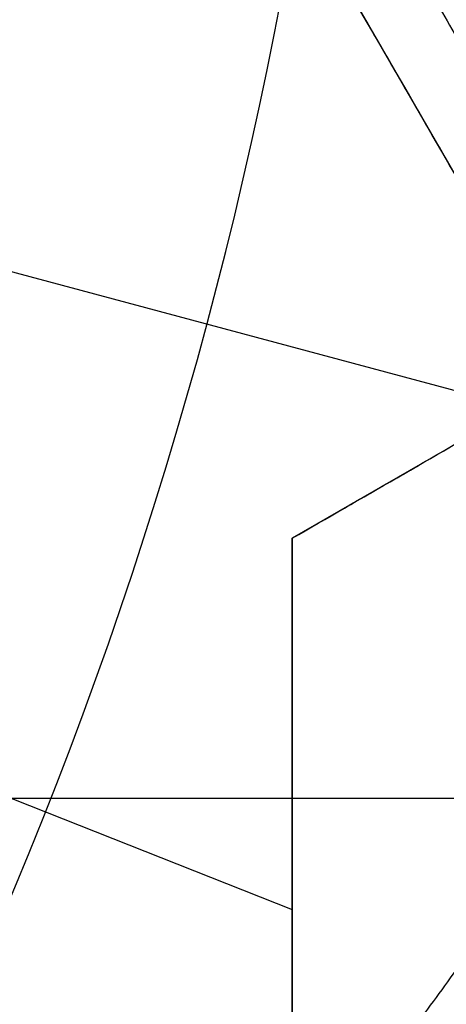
# Model space of a CAD drawing. Header units: centimetres. Extents: x -10 to 8.9, y -29.1 to -8.
# Tile 650 of 1035: x -6.4013 to -6.386, y -28.2712 to -28.2357. Entities that reach past the tile are written whole.
import ezdxf

# ---------------------------------------------------------------- set-up
doc = ezdxf.new("R2010")
doc.units = ezdxf.units.CM
doc.layers.add('Default', color=7, linetype='Continuous', true_color=0x000000)

msp = doc.modelspace()

# ---------------------------------------------------------------- linework, layer by layer
at = {"layer": 'Default'}
for p, q in [((-6.367595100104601, -28.27249999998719, -1.0824960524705), (-6.399349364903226, -28.21749999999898, -1.0824960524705)), ((-6.36750000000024, -28.24050704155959, 0.2877418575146), (-6.391500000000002, -28.25436344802, 0.2877418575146)), ((-6.411135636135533, -28.24220859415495, 0.1624999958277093), (-6.37801381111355, -28.25108356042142, 0.2114715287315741)), ((-6.391500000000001, -28.25436344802, 0.28950257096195), (-6.391500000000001, -28.28207626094, 0.28950257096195)), ((-6.416501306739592, -28.25785587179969, 0.3261331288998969), (-6.391505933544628, -28.26775224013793, 0.3163484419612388)), ((-6.372646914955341, -28.26375, -1.065), (-6.49055181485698, -28.26375, -1.065)), ((-6.391500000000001, -28.26821985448, 0.2630747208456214), (-6.391500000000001, -28.26821985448, 0.3162836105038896))]:
    msp.add_line(p, q, dxfattribs=at)
at = {"layer": 'Default', "extrusion": (0, 0, -1)}
for centre, radius, start, end in [((6.550000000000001, -28.205, -0.45), 0.9, 90, 270), ((6.550000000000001, -28.205, 0.3399975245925), 0.8999999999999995, 90, 270), ((6.550000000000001, -28.205, 1.15), 0.8550000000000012, 90, 270), ((6.550000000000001, -28.205, -0.4), 0.5999999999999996, 90, 270), ((6.550000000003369, -28.20500000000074, -0.1625), 0.1937629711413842, 173.8385486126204, 216.1614513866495), ((6.550000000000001, -28.205, 0.82), 0.8250000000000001, 180, 0), ((6.550000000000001, -28.205, 1.03), 0.82, 180, 0), ((6.550000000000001, -28.205, 1.005), 0.7950000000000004, 180, 0), ((6.550000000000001, -28.205, 0.87), 0.7825000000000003, 180, 0), ((6.550000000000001, -28.205, 1.005), 0.7825000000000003, 180, 0), ((6.550000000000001, -28.205, 0.895), 0.7575000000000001, 180, 0), ((6.550000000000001, -28.205, 0.53), 0.75, 180, 0), ((6.550000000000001, -28.205, -0.2075), 0.75, 180, 0), ((6.550000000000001, -28.205, -0.2075), 0.7025000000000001, 180, 0), ((6.550000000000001, -28.205, -0.1825), 0.6775000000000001, 180, 0), ((6.550000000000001, -28.205, -0.1725), 0.6774999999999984, 180, 0), ((6.550000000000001, -28.205, -0.1625), 0.6724999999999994, 180, 0), ((6.550000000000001, -28.205, -0.2), 0.6724999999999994, 180, 0), ((6.550000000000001, -28.205, -0.2), 0.6367740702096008, 180, 0), ((6.550000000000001, -28.205, -0.1809807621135), 0.6125, 180, 0), ((6.550000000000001, -28.205, -0.1625), 0.6075000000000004, 180, 0), ((6.550000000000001, -28.205, -0.195), 0.6075000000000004, 180, 0), ((6.550000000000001, -28.205, 1.220980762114), 0.6075, 180, 0), ((6.550000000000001, -28.205, 1.24), 0.6075000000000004, 180, 0), ((6.550000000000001, -28.205, -0.18660444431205), 0.5500000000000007, 180, 0)]:
    msp.add_arc(centre, radius, start, end, dxfattribs=at)
at = {"layer": 'Default'}
for centre, radius, start, end in [((-6.550000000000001, -28.205, -0.82), 0.8349999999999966, 270, 90), ((-6.550000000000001, -28.205, -1.13), 0.8349999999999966, 270, 90), ((-6.550000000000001, -28.205, -0.9750000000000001), 0.8350000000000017, 270, 90), ((-6.550000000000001, -28.205, 0.35), 0.775, 270, 90), ((-6.550000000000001, -28.205, -0.1486250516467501), 0.7749999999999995, 270, 90), ((-6.550000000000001, -28.205, 0.45), 0.6000000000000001, 270, 90), ((-6.550000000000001, -28.205, 0.35), 0.6000000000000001, 270, 90), ((-6.550000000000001, -28.205, 0.1869857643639), 0.1609080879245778, 329.6691135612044, 0.347662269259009), ((-6.550000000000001, -28.205, -0.845), 0.8250000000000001, 180, 0), ((-6.550000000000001, -28.205, -0.8325), 0.8249999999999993, 180, 0), ((-6.550000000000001, -28.205, -0.87), 0.8, 180, 0), ((-6.550000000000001, -28.205, -0.9800000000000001), 0.7575000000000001, 180, 0), ((-6.550000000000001, -28.205, -0.9375), 0.7574999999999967, 180, 0), ((-6.550000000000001, -28.205, 0.1625), 0.6775000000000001, 180, 0), ((-6.550000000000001, -28.205, 0.18125), 0.6724999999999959, 180, 0), ((-6.550000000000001, -28.205, -1.21), 0.67, 180, 0), ((-6.550000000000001, -28.205, -1.24), 0.6400000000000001, 180, 0), ((-6.550000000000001, -28.205, 0.2), 0.6367740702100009, 180, 0), ((-6.550000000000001, -28.205, 0.1625), 0.6231698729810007, 180, 0), ((-6.550000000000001, -28.205, 0.17875), 0.6074999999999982, 180, 0), ((-6.550000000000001, -28.205, -1.230490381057), 0.6074999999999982, 180, 0), ((-6.550000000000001, -28.205, 0.195), 0.55, 180, 0), ((-6.550000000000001, -28.205, 0.1782088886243), 0.55, 248.3999999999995, 0), ((-6.550000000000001, -28.205, -0.7112749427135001), 0.7750000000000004, 274.5310199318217, 0)]:
    msp.add_arc(centre, radius, start, end, dxfattribs=at)
at = {"layer": 'Default', "extrusion": (1.379857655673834e-06, 1.228458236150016e-16, -0.9999999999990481)}
msp.add_arc((6.549999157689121, -28.20500000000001, 0.5348706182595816), 0.7584484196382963, 180, 287.9998757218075, dxfattribs=at)
at = {"layer": 'Default'}
for points, degree in [([(-6.550000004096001, -27.30500495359, -1.129995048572), (-6.537465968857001, -27.30500495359, -1.129995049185), (-6.512386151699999, -27.30552127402, -1.129973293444), (-6.474783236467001, -27.3078854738, -1.129982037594), (-6.437304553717, -27.31181799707, -1.129979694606), (-6.399970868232, -27.3173257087, -1.129980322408), (-6.362926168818, -27.32438806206, -1.129980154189), (-6.326197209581, -27.3329983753, -1.129980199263), (-6.289861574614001, -27.34314050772, -1.129980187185), (-6.254013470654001, -27.35478489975, -1.129980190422), (-6.218660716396, -27.36792869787, -1.129980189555), (-6.183898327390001, -27.38253814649, -1.129980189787), (-6.149770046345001, -27.39859430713, -1.129980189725), (-6.116350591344, -27.41606289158, -1.129980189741), (-6.083707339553, -27.43490588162, -1.129980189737), (-6.051859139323, -27.45511347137, -1.129980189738), (-6.020892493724, -27.47663251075, -1.129980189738), (-5.990848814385, -27.49943348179, -1.129980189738), (-5.961791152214, -27.52346942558, -1.129980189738), (-5.933780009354, -27.54868705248, -1.129980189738), (-5.906829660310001, -27.5750745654, -1.129980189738), (-5.881013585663, -27.60256235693, -1.129980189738), (-5.856368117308, -27.63111066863, -1.129980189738), (-5.832942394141, -27.66066372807, -1.129980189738), (-5.810787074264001, -27.69115373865, -1.129980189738), (-5.789912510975, -27.72256746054, -1.129980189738), (-5.770375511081, -27.75482271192, -1.129980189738), (-5.752204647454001, -27.78787084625, -1.129980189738), (-5.735435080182, -27.8216495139, -1.129980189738), (-5.720103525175, -27.8560794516, -1.129980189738), (-5.706216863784, -27.89114626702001, -1.129980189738), (-5.693813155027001, -27.92675906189, -1.129980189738), (-5.682910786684, -27.96286272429, -1.129980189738), (-5.673530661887, -27.99939085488, -1.129980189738), (-5.665692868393, -28.03625586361, -1.129980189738), (-5.659400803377, -28.07344306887, -1.129980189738), (-5.654672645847, -28.11085723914, -1.129980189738), (-5.651515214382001, -28.14843802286, -1.129980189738), (-5.649934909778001, -28.18611932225, -1.129980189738), (-5.649933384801, -28.22380820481, -1.129980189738), (-5.65151069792, -28.26149020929, -1.129980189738), (-5.654665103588, -28.29907102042, -1.129980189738), (-5.659390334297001, -28.33648606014, -1.129980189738), (-5.665679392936, -28.37367347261, -1.129980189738), (-5.673514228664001, -28.41053911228, -1.129980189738), (-5.68289159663, -28.447068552, -1.129980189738), (-5.693791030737, -28.48317285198, -1.129980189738), (-5.706192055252, -28.51878703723, -1.129980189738), (-5.720075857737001, -28.5538547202, -1.129980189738), (-5.735404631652, -28.58828579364, -1.129980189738), (-5.752171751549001, -28.62206623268, -1.129980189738), (-5.770339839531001, -28.65511550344, -1.129980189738), (-5.78987442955, -28.68737253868, -1.129980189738), (-5.810746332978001, -28.71878763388, -1.129980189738), (-5.832899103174, -28.74927924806, -1.129980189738), (-5.85632282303, -28.77883458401, -1.129980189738), (-5.880965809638, -28.80738458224, -1.129980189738), (-5.906779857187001, -28.83487458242, -1.129980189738), (-5.933727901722, -28.86126400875, -1.129980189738), (-5.961736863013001, -28.88648372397, -1.129980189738), (-5.990793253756, -28.9105224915, -1.129980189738), (-6.020835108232, -28.93332580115, -1.129980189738), (-6.051800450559, -28.95484754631, -1.129980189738), (-6.083647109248, -28.97505764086, -1.129980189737), (-6.116288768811, -28.99390313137, -1.129980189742), (-6.149707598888, -29.01137470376, -1.129980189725), (-6.183834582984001, -29.02743347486, -1.129980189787), (-6.218595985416, -29.04204567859, -1.129980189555), (-6.253947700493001, -29.05519220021, -1.129980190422), (-6.289795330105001, -29.06683951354, -1.129980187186), (-6.326131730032, -29.07698483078, -1.129980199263), (-6.36285948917, -29.08559773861, -1.12998015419), (-6.399900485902, -29.09266234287, -1.129980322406), (-6.437231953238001, -29.0981728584, -1.129979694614), (-6.47471667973, -29.10210911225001, -1.129982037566), (-6.512339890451, -29.1044772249, -1.129973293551), (-6.537448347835, -29.10499504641, -1.129995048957), (-6.549999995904, -29.10499504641, -1.129995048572)], 3), ([(-6.550000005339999, -27.32500645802, -1.149993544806), (-6.537651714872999, -27.32500645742, -1.149993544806), (-6.512986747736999, -27.32554459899, -1.150002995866), (-6.476051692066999, -27.32787036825, -1.14999919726), (-6.439276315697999, -27.33175223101, -1.150000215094), (-6.402654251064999, -27.33717969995, -1.149999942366), (-6.366301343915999, -27.34414129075, -1.150000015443), (-6.330232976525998, -27.35263500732, -1.149999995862), (-6.294592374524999, -27.36262965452, -1.150000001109), (-6.259531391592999, -27.37406902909, -1.149999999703), (-6.225026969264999, -27.3869473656, -1.15000000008), (-6.191106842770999, -27.40125022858, -1.149999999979), (-6.157777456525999, -27.41697696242, -1.150000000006), (-6.125134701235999, -27.43408646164, -1.149999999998), (-6.093256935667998, -27.45253472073, -1.15), (-6.062162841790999, -27.47231088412, -1.15), (-6.031930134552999, -27.49336665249, -1.15), (-6.002594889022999, -27.51567691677, -1.15), (-5.974227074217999, -27.53918966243, -1.15), (-5.946891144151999, -27.56384678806, -1.15), (-5.920598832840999, -27.58963664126, -1.15), (-5.895416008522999, -27.61649551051, -1.15), (-5.871372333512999, -27.64439091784, -1.15), (-5.848517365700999, -27.67326728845, -1.15), (-5.826900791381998, -27.7030584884, -1.15), (-5.806533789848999, -27.73375047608, -1.15), (-5.787472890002, -27.76526110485, -1.15), (-5.76974489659, -27.79754437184, -1.15), (-5.753383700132, -27.83054026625, -1.15), (-5.738424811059, -27.86417236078, -1.15), (-5.724875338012, -27.89842624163, -1.15), (-5.71277321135, -27.93321101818, -1.15), (-5.702135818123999, -27.96847408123, -1.15), (-5.692983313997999, -28.00415159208, -1.15), (-5.68533537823, -28.04015809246, -1.15), (-5.679195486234, -28.07647885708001, -1.15), (-5.674581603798, -28.11301879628, -1.15), (-5.67150000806, -28.14971971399, -1.15), (-5.669956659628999, -28.18652113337, -1.15), (-5.669953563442, -28.22333487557, -1.15), (-5.671491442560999, -28.26014682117, -1.15), (-5.674568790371, -28.29686076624, -1.15), (-5.679179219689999, -28.33341174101, -1.15), (-5.685316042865, -28.36974098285, -1.15), (-5.692961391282, -28.40575529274, -1.15), (-5.702112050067, -28.44144108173, -1.15), (-5.712748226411, -28.47671239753, -1.15), (-5.724850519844, -28.511507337, -1.15), (-5.738400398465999, -28.54576972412, -1.15), (-5.753358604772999, -28.57940639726, -1.15), (-5.769717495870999, -28.61240308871, -1.15), (-5.787441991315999, -28.6446852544, -1.15), (-5.806500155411, -28.6761964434, -1.15), (-5.826864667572, -28.70688945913, -1.15), (-5.848479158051, -28.73668231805, -1.15), (-5.871332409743, -28.76556074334, -1.15), (-5.895372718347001, -28.79345624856, -1.15), (-5.920549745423, -28.82031302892, -1.15), (-5.946837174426, -28.84610244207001, -1.15), (-5.974176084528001, -28.8707665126, -1.15), (-6.002558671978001, -28.89429476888, -1.15), (-6.031913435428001, -28.9166216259, -1.15), (-6.062165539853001, -28.9376912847, -1.15), (-6.093277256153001, -28.95747792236, -1.15), (-6.125171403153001, -28.97593404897, -1.149999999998), (-6.157830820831, -28.99304986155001, -1.150000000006), (-6.191177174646, -29.0087814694, -1.149999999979), (-6.225118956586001, -29.02308952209, -1.15000000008), (-6.25964571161, -29.03597120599, -1.149999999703), (-6.294721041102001, -29.04740944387, -1.150000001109), (-6.330363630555, -29.05739860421, -1.149999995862), (-6.366429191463, -29.06588597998, -1.150000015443), (-6.40278818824, -29.07284313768, -1.149999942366), (-6.439415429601, -29.07826537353, -1.150000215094), (-6.476180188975, -29.08214014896, -1.14999919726), (-6.513077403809, -29.08445837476, -1.150002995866), (-6.537686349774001, -29.08499354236, -1.149993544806), (-6.54999999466, -29.08499354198, -1.149993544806)], 3), ([(-6.549999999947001, -27.42838343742, -0.7616165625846), (-6.538747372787, -27.42824483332, -0.7617551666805), (-6.516204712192, -27.42845367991, -0.7620351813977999), (-6.482313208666, -27.43024072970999, -0.7624632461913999), (-6.448493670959, -27.43350371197, -0.7628974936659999), (-6.414786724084, -27.43824561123, -0.763337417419), (-6.381352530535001, -27.44444544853, -0.7637809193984), (-6.348201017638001, -27.45209983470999, -0.7642278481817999), (-6.315445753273, -27.46118216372, -0.764676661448), (-6.283108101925, -27.47168408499, -0.7651270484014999), (-6.251249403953, -27.48358745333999, -0.7655781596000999), (-6.219910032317, -27.49687984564, -0.766029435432), (-6.189177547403, -27.51152847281, -0.7664796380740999), (-6.159225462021, -27.52744172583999, -0.7669261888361), (-6.130017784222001, -27.54461827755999, -0.7673695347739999), (-6.101215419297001, -27.56329288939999, -0.7678150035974), (-6.073286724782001, -27.58321536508, -0.7682556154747), (-6.047409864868, -27.60344005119, -0.7686723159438), (-6.024707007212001, -27.6227118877, -0.7690451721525), (-6.004504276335, -27.64114310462, -0.7693833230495), (-5.984998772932, -27.66020157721, -0.7697151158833), (-5.965776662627, -27.68034635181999, -0.7700594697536), (-5.947249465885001, -27.70119728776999, -0.7704083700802), (-5.929608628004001, -27.72252886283, -0.7707584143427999), (-5.913139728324, -27.74390244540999, -0.7711027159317), (-5.896745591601, -27.76673460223, -0.7714641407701), (-5.879471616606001, -27.79280128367, -0.7718690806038), (-5.862185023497, -27.82140181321, -0.7723044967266), (-5.845650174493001, -27.85166194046, -0.7727558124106), (-5.830525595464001, -27.88248582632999, -0.7732063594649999), (-5.816816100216, -27.91378163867, -0.7736550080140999), (-5.804432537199, -27.94575507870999, -0.7741047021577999), (-5.793443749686, -27.97826360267, -0.7745533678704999), (-5.783885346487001, -28.01119863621, -0.7749995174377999), (-5.775776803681, -28.04447658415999, -0.7754420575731), (-5.769121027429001, -28.07806966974, -0.7758806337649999), (-5.763924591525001, -28.11195605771, -0.7763150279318), (-5.760204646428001, -28.14606329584, -0.7767440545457), (-5.75797080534, -28.18027120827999, -0.7771671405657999), (-5.757226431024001, -28.21470555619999, -0.7775824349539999), (-5.757979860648, -28.24925848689, -0.7780047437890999), (-5.760231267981, -28.28374168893, -0.7784336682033), (-5.763975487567, -28.31808767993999, -0.7788678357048), (-5.769197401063, -28.35219385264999, -0.7793060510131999), (-5.775894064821, -28.38605939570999, -0.7797482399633), (-5.784064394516, -28.41964983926, -0.7801939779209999), (-5.793686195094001, -28.45285785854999, -0.7806418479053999), (-5.804730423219, -28.48558927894, -0.781090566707), (-5.817164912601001, -28.51776854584, -0.7815390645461), (-5.830995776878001, -28.54941158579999, -0.7819875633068), (-5.846175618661, -28.5804064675, -0.7824344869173), (-5.862691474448, -28.61072888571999, -0.7828794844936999), (-5.880499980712, -28.64029706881, -0.7833213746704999), (-5.899571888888, -28.66906635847, -0.7837594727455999), (-5.91989141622, -28.69700629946, -0.7841934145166), (-5.941356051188, -28.72398166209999, -0.7846208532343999), (-5.963982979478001, -28.75002327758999, -0.7850431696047), (-5.987781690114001, -28.77512537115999, -0.7854569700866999), (-6.012782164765, -28.7993101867, -0.7858765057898), (-6.03884161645, -28.82242111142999, -0.7863039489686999), (-6.065837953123, -28.84435183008, -0.786736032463), (-6.093752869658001, -28.86509285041, -0.7871728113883), (-6.122529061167, -28.88460275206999, -0.7876132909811), (-6.15214747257, -28.90286625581, -0.7880571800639), (-6.18250003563, -28.91981717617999, -0.7885028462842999), (-6.213581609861, -28.93545322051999, -0.7889502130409), (-6.245293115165, -28.94972306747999, -0.7893978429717), (-6.277594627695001, -28.96261096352, -0.7898451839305), (-6.310433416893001, -28.97409375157, -0.790291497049), (-6.343717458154, -28.98414082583, -0.7907355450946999), (-6.377431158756, -28.99274659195, -0.7911771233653), (-6.411455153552, -28.99988067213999, -0.7916146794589), (-6.445763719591, -29.00553981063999, -0.7920479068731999), (-6.480290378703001, -29.00971218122, -0.7924759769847), (-6.515041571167, -29.01239375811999, -0.7928989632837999), (-6.538334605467, -29.01317723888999, -0.7931772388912), (-6.549999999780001, -29.01331529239, -0.7933152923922)], 3), ([(-6.550000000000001, -28.98, -0.6472501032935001), (-6.538733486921, -28.98, -0.6470307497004), (-6.516189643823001, -28.97950872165, -0.6465878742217), (-6.482389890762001, -28.97729300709, -0.6459119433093), (-6.448718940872, -28.97360204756, -0.6452266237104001), (-6.415286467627, -28.96845141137, -0.6445341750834), (-6.382136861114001, -28.9618541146, -0.6438355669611), (-6.349274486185, -28.95380935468, -0.6431308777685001), (-6.316821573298, -28.94434696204, -0.6424227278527), (-6.284787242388, -28.93346993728, -0.6417113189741), (-6.253280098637, -28.92121449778, -0.6409990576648), (-6.222324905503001, -28.90759197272, -0.6402865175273), (-6.191987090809, -28.89262837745, -0.6395751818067), (-6.162348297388, -28.87636610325, -0.6388669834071), (-6.133423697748, -28.85881215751, -0.6381622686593), (-6.1053183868, -28.84003103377, -0.6374636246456), (-6.07803369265, -28.82002363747, -0.6367710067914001), (-6.051669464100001, -28.7988625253, -0.6360872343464), (-6.026237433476, -28.77655854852, -0.6354115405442), (-6.001809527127, -28.75317251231, -0.6347498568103), (-5.978430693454, -28.72875070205, -0.6340883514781), (-5.956125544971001, -28.70331637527, -0.6334126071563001), (-5.934966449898, -28.67695331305, -0.6327288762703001), (-5.914960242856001, -28.6496691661, -0.6320362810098), (-5.896181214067, -28.62156563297, -0.6313376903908), (-5.878632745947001, -28.59264971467, -0.6306331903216), (-5.862367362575, -28.56300470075, -0.6299248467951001), (-5.847408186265, -28.53267528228, -0.629213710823), (-5.833784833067, -28.50171815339, -0.6285011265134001), (-5.821532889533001, -28.47022030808, -0.6277890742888), (-5.8106490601, -28.43816826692, -0.6270772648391), (-5.801170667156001, -28.40565376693, -0.6263677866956), (-5.793124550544, -28.37276766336, -0.6256626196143), (-5.786530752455, -28.33961176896, -0.6249639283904), (-5.78138744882, -28.30619858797, -0.6242718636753), (-5.777701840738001, -28.27254822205, -0.6235871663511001), (-5.775489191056, -28.23876096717, -0.6229108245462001), (-5.774754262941, -28.20494234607, -0.6222489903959), (-5.775493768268, -28.17114853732, -0.6215875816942), (-5.777706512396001, -28.13740264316, -0.6209120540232), (-5.781393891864, -28.10374893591, -0.6202272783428), (-5.786546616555, -28.07029563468, -0.6195343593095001), (-5.793145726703, -28.0371388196, -0.6188356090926), (-5.801183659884, -28.00430073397, -0.6181314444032), (-5.810652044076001, -27.97182316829, -0.6174227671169), (-5.821536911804, -27.93976765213, -0.6167108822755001), (-5.833799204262, -27.90824671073, -0.6159982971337), (-5.847421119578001, -27.87729763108, -0.615285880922), (-5.862376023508, -27.84697847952, -0.6145749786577), (-5.878652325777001, -27.8173156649, -0.613866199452), (-5.896211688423, -27.78838626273, -0.6131613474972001), (-5.914995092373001, -27.76028113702, -0.6124626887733), (-5.934999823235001, -27.73300334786, -0.6117702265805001), (-5.956160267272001, -27.70664206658, -0.6110865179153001), (-5.978475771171, -27.68119987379, -0.6104105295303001), (-6.001860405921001, -27.6567765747, -0.6097489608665), (-6.026289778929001, -27.63339360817, -0.6090872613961), (-6.051718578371, -27.61109628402, -0.6084116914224), (-6.078088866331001, -27.58993391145, -0.6077277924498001), (-6.105377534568, -27.56992754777, -0.6070351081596), (-6.133484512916, -27.55114909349, -0.6063364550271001), (-6.162412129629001, -27.53359698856, -0.6056316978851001), (-6.192055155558, -27.51733618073, -0.6049234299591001), (-6.222391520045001, -27.50237706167, -0.6042121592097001), (-6.253344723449, -27.48875867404, -0.6034996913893), (-6.284863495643, -27.47650207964, -0.6027871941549), (-6.316910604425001, -27.46562484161, -0.6020755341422), (-6.349366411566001, -27.45616608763, -0.6013673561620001), (-6.382222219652, -27.44812703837, -0.6006628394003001), (-6.415376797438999, -27.44153241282, -0.5999641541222), (-6.448824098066, -27.43638416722, -0.5992714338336), (-6.482460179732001, -27.43270175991, -0.5985868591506), (-6.516196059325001, -27.43049163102, -0.5979122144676), (-6.538732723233, -27.43, -0.5974694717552), (-6.550000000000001, -27.43, -0.5972501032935)], 3), ([(-6.784376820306, -28.92632328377, -0.6348712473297), (-6.773838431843, -28.92974735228, -0.6346469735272), (-6.752592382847, -28.93614668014, -0.6341960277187), (-6.720306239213, -28.94433158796, -0.6335039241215), (-6.687691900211, -28.95109451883, -0.6328066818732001), (-6.654850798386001, -28.95641256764, -0.6321091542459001), (-6.621864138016, -28.9602809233, -0.6314149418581), (-6.588739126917, -28.96270318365, -0.6307247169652), (-6.555473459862, -28.96367365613, -0.6300349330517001), (-6.522210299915, -28.96318367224, -0.6293441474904), (-6.489025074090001, -28.96123883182, -0.6286502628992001), (-6.455904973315, -28.95783633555, -0.6279497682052), (-6.422932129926, -28.95297750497, -0.6272443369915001), (-6.390217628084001, -28.94667756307, -0.6265372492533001), (-6.357843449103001, -28.93895566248, -0.6258300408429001), (-6.32588632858, -28.92983586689, -0.6251236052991), (-6.29439659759, -28.91933902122, -0.6244195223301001), (-6.263411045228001, -28.90748132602, -0.6237197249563), (-6.232968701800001, -28.89427837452, -0.6230257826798), (-6.203113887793, -28.87974755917, -0.6223343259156), (-6.173891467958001, -28.86390613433, -0.6216420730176), (-6.145383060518, -28.84679413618, -0.6209485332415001), (-6.117675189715, -28.82846554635, -0.6202531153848), (-6.090803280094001, -28.80894739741, -0.6195567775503), (-6.064798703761, -28.78826200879, -0.6188620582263), (-6.039692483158, -28.76642843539, -0.6181707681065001), (-6.015556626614, -28.7435034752, -0.6174807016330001), (-5.992461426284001, -28.71955357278, -0.6167897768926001), (-5.970470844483, -28.69465328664, -0.6160960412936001), (-5.949568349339, -28.66878590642, -0.6153957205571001), (-5.929800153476, -28.64199891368, -0.6146904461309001), (-5.911222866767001, -28.61436507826, -0.6139833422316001), (-5.893872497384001, -28.58593678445, -0.6132760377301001), (-5.877788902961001, -28.55677817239, -0.6125695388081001), (-5.863017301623, -28.52697722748, -0.6118646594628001), (-5.849582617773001, -28.49659792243, -0.611162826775), (-5.837496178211, -28.4656760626, -0.6104680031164), (-5.826765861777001, -28.43423308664, -0.6097777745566), (-5.817399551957, -28.40226333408, -0.6090851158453), (-5.809456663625, -28.36995449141, -0.6083902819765), (-5.802947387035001, -28.33738758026, -0.6076936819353), (-5.797866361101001, -28.30454704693, -0.606996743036), (-5.794229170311, -28.27151677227, -0.606301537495), (-5.792040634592, -28.23836319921, -0.6056096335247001), (-5.791549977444, -28.21613082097, -0.6051462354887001), (-5.791549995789, -28.20499952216, -0.6049143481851)], 3), ([(-6.352844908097, -28.27085863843, -1.111102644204), (-6.365385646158, -28.24895866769, -1.109040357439), (-6.377958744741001, -28.2270021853, -1.107174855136), (-6.390558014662, -28.205, -1.105507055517)], 3), ([(-6.394852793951, -28.2075, -1.104946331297), (-6.383377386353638, -28.22753957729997, -1.10642375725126), (-6.371923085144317, -28.24754229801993, -1.108065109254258), (-6.360494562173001, -28.26750000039, -1.10986971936)], 3), ([(-6.367595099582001, -28.27249999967, -1.099992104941), (-6.378170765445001, -28.25418240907, -1.098322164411), (-6.388768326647, -28.23582689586, -1.096790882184), (-6.399384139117, -28.2174397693, -1.09539878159)], 3), ([(-6.367595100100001, -28.2725, -1.065), (-6.3834722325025, -28.245, -1.065), (-6.399349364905, -28.2175, -1.065)], 2), ([(-6.391500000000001, -28.25436344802, 0.2647612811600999), (-6.389019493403, -28.25293132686, 0.2640542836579), (-6.38393483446, -28.24999569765, 0.2625757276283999), (-6.375988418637, -28.24540783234, 0.2601774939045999), (-6.370376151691, -28.24216758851, 0.2584256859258), (-6.3675, -28.24050704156, 0.2575135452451)], 3), ([(-6.391500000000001, -28.25436344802, 0.3179701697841), (-6.389009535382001, -28.2529255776, 0.3172603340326), (-6.383911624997, -28.24998229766, 0.3157777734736), (-6.375963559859, -28.24539348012, 0.3133787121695), (-6.370365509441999, -28.2421614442, 0.3116311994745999), (-6.3675, -28.24050704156, 0.3107224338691)], 3), ([(-6.391500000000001, -28.25436344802, 0.2647612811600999), (-6.391500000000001, -28.25436344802, 0.2913657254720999), (-6.391500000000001, -28.25436344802, 0.3179701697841)], 2), ([(-6.391500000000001, -28.28207626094, 0.2610349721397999), (-6.391500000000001, -28.27897559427, 0.2615285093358), (-6.391500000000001, -28.27278919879, 0.2624649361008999), (-6.391500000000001, -28.26357388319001, 0.2637079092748), (-6.391500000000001, -28.2574312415, 0.2644292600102), (-6.391500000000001, -28.25436344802, 0.2647612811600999)], 3), ([(-6.391500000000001, -28.28207626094, 0.3142438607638), (-6.391500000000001, -28.27897049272, 0.3147382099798), (-6.391500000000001, -28.27277728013, 0.3156755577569), (-6.391500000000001, -28.26356278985, 0.3169181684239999), (-6.391500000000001, -28.25742648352, 0.3176386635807), (-6.391500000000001, -28.25436344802, 0.3179701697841)], 3), ([(-6.379232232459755, -28.26031472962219, 0.2133041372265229), (-6.380165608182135, -28.26321607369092, 0.213311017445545), (-6.382661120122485, -28.26875893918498, 0.2125803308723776), (-6.387774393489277, -28.27588576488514, 0.2096281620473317), (-6.393687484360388, -28.28145802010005, 0.2052598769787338), (-6.40005564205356, -28.28563098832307, 0.1998251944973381), (-6.40652483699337, -28.28845568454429, 0.1936552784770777), (-6.412922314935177, -28.29002793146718, 0.1869015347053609), (-6.419160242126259, -28.29042528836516, 0.1796029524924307), (-6.423087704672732, -28.28987893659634, 0.1744449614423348), (-6.424951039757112, -28.2893981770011, 0.1718250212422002)], 3), ([(-6.377619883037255, -28.26083699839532, 0.2149915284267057), (-6.378621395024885, -28.26397486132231, 0.2150041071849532), (-6.381269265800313, -28.26997922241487, 0.2142610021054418), (-6.386646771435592, -28.27775791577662, 0.2112311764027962), (-6.392845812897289, -28.28390774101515, 0.2067297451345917), (-6.399524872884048, -28.28860218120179, 0.2011061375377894), (-6.406321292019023, -28.29188462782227, 0.1946936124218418), (-6.413067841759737, -28.29385096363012, 0.1876297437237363), (-6.419677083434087, -28.29457699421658, 0.1799401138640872), (-6.423867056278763, -28.29418844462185, 0.1744480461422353), (-6.42586169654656, -28.29376545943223, 0.1716409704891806)], 3), ([(-6.375799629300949, -28.26142661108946, 0.2164846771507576), (-6.376867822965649, -28.26480195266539, 0.2165011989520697), (-6.379655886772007, -28.27127316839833, 0.2157345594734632), (-6.385256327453, -28.27971712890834, 0.2125896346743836), (-6.391681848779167, -28.28646633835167, 0.2079025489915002), (-6.398595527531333, -28.29170839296, 0.2020270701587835), (-6.405630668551, -28.29547970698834, 0.1953017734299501), (-6.412624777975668, -28.29787480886, 0.1878553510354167), (-6.419491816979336, -28.29896758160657, 0.179700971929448), (-6.423860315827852, -28.29876428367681, 0.1738302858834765), (-6.425943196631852, -28.29841300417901, 0.1708157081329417)], 3), ([(-6.373805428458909, -28.26207256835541, 0.2177434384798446), (-6.374937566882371, -28.2656809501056, 0.2177616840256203), (-6.377852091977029, -28.27261308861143, 0.216958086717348), (-6.383632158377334, -28.281712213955, 0.2136540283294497), (-6.390220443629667, -28.28905073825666, 0.2087209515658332), (-6.397283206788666, -28.29482442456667, 0.2025237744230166), (-6.4044522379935, -28.299063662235, 0.1954120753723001), (-6.411566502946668, -28.301860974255, 0.1875141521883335), (-6.41853994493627, -28.30328898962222, 0.1788359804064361), (-6.422968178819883, -28.30324976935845, 0.1725642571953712), (-6.425076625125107, -28.30296075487, 0.1693371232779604)], 3), ([(-6.371680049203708, -28.26276101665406, 0.2187369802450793), (-6.372872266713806, -28.26659261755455, 0.218754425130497), (-6.375899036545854, -28.27396821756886, 0.2178992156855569), (-6.381817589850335, -28.28368802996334, 0.2143895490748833), (-6.388508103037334, -28.29157224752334, 0.2091494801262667), (-6.395637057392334, -28.29781709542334, 0.2025646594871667), (-6.402836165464, -28.30244803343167, 0.1950042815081), (-6.409941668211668, -28.305555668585, 0.1866082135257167), (-6.416865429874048, -28.30721275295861, 0.1773848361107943), (-6.421228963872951, -28.30726354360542, 0.1707285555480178), (-6.42329698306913, -28.30700158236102, 0.1673073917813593)], 3), ([(-6.369472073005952, -28.26347621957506, 0.2194462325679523), (-6.370719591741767, -28.26751625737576, 0.2194602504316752), (-6.373844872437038, -28.27530700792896, 0.2185388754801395), (-6.379866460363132, -28.2855903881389, 0.2147796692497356), (-6.386608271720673, -28.29394627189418, 0.209179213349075), (-6.393733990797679, -28.300563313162, 0.202156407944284), (-6.40087700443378, -28.30546444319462, 0.1941112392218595), (-6.407867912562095, -28.30874046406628, 0.1852091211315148), (-6.414616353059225, -28.31046766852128, 0.1754727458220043), (-6.418817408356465, -28.31050035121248, 0.1684940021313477), (-6.420794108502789, -28.31021445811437, 0.1649221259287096)], 3), ([(-6.413581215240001, -28.31396866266, 0.1625000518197), (-6.412743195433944, -28.31411984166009, 0.1641994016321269), (-6.41100579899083, -28.31428867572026, 0.1676068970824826), (-6.408196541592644, -28.31413272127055, 0.1727215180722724), (-6.405231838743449, -28.31355959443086, 0.177754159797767), (-6.402158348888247, -28.31257041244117, 0.1826511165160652), (-6.39902230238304, -28.31117881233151, 0.1873536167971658), (-6.39586785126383, -28.30940128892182, 0.1918219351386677), (-6.392735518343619, -28.30726850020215, 0.1960100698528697), (-6.38966283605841, -28.30480650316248, 0.1998950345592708), (-6.386671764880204, -28.3020437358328, 0.2034598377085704), (-6.383794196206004, -28.29901623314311, 0.2066832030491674), (-6.38104833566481, -28.29576115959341, 0.2095541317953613), (-6.378445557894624, -28.2923081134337, 0.2120715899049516), (-6.375987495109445, -28.28868794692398, 0.2142365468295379), (-6.373692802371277, -28.28491326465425, 0.2160555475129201), (-6.371565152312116, -28.28102611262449, 0.2175249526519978), (-6.369622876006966, -28.27705413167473, 0.2186500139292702), (-6.367874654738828, -28.27302734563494, 0.2194382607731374), (-6.366328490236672, -28.26897270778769, 0.2199004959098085), (-6.365436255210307, -28.26626666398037, 0.2199999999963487), (-6.365025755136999, -28.26491646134, 0.22)], 3)]:
    msp.add_open_spline(points, degree=degree, dxfattribs=at)
for points, knots in [([(-5.978187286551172, -27.65671795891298, -0.8200013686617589), (-5.982028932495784, -27.65271221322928, -0.8198943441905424), (-6.0036866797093, -27.63059904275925, -0.8192981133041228), (-6.045434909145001, -27.592650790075, -0.8182125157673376), (-6.107814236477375, -27.54614199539, -0.81665422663), (-6.1750504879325, -27.505673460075, -0.8150551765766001), (-6.246341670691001, -27.47188979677, -0.8134306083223), (-6.320641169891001, -27.445368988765, -0.8118060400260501), (-6.396800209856, -27.42644239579, -0.8102069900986), (-6.473795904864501, -27.415221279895, -0.8086487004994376), (-6.550005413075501, -27.41158862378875, -0.8071806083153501), (-6.626214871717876, -27.415222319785, -0.8057125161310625), (-6.703210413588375, -27.42644448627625, -0.8041542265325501), (-6.779369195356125, -27.44537211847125, -0.8025551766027), (-6.853668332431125, -27.4718939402, -0.8009306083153), (-6.924959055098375, -27.50567857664, -0.7993060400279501), (-6.992194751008, -27.54614802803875, -0.7977069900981), (-7.054573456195, -27.59265767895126, -0.79614870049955), (-7.111030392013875, -27.64397726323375, -0.7946806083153), (-7.1623492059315, -27.700434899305, -0.7932125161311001), (-7.2088580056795, -27.762814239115, -0.7916542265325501), (-7.249326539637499, -27.83005048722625, -0.7900551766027), (-7.2831102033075, -27.90134167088, -0.7884306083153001), (-7.309631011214, -27.97564116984, -0.78680604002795), (-7.328557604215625, -28.05180020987, -0.7852069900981), (-7.339778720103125, -28.12879590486, -0.78364870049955), (-7.343411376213, -28.205005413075, -0.7821806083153), (-7.339777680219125, -28.28121487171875, -0.7807125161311), (-7.328555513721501, -28.358210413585, -0.77915422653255), (-7.314570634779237, -28.41448112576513, -0.7779727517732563), (-7.305021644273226, -28.4449068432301, -0.7773179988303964), (-7.303262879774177, -28.4503068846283, -0.7772012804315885)], [9.275203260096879, 9.275203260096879, 9.275203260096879, 9.275203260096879, 9.451340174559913, 10.25789556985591, 11.0644509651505, 11.8710063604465, 12.67756175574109, 13.48411715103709, 14.29067254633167, 15.09722794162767, 15.90378333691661, 16.71033873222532, 17.5168941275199, 18.32344952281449, 19.13000491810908, 19.93656031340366, 20.74311570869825, 21.54967110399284, 22.35622649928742, 23.16278189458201, 23.9693372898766, 24.77589268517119, 25.58244808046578, 26.38900347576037, 27.19555887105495, 28.00211426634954, 28.80866966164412, 29.61522505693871, 30.4217804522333, 31.228335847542, 31.40302071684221, 31.40302071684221, 31.40302071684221, 31.40302071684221]), ([(-6.389295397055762, -28.1800291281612, 0.1673219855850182), (-6.387360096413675, -28.18084178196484, 0.1707653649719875), (-6.383644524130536, -28.18303252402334, 0.1773501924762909), (-6.378503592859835, -28.18790173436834, 0.186519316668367), (-6.374642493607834, -28.19311855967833, 0.1935602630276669), (-6.371923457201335, -28.19794350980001, 0.1987218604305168), (-6.370077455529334, -28.20188117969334, 0.2023611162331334), (-6.368443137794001, -28.20619308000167, 0.20577445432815), (-6.366606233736, -28.21243926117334, 0.2099645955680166), (-6.365059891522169, -28.22101316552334, 0.2143690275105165), (-6.364742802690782, -28.2322017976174, 0.2178827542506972), (-6.365794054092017, -28.24010025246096, 0.2187493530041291), (-6.366704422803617, -28.24413436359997, 0.2187314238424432)], [0.009703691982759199, 0.009703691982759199, 0.009703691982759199, 0.009703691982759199, 0.1377287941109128, 0.26575389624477, 0.3937789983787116, 0.4577915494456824, 0.5218041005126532, 0.585816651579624, 0.6498292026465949, 0.7778543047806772, 0.9058794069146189, 1.033904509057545, 1.033904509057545, 1.033904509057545, 1.033904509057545]), ([(-6.392855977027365, -28.1826467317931, 0.1693494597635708), (-6.390871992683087, -28.18345563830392, 0.1725971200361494), (-6.387057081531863, -28.18560087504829, 0.1788006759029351), (-6.381759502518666, -28.19029643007, 0.1874278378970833), (-6.377762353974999, -28.19529151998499, 0.1940507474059), (-6.374931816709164, -28.19989568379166, 0.1989059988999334), (-6.373000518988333, -28.20364640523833, 0.2023296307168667), (-6.371278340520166, -28.20774933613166, 0.2055417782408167), (-6.369321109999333, -28.21368712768, 0.2094858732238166), (-6.367620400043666, -28.22182280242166, 0.2136322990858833), (-6.36711498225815, -28.23241030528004, 0.2169398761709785), (-6.368040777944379, -28.23986479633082, 0.2177543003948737), (-6.36888947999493, -28.24366784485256, 0.2177355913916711)], [0.009703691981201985, 0.009703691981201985, 0.009703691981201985, 0.009703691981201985, 0.1377287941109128, 0.26575389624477, 0.3937789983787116, 0.4577915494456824, 0.5218041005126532, 0.585816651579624, 0.6498292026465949, 0.7778543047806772, 0.9058794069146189, 1.033904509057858, 1.033904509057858, 1.033904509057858, 1.033904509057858]), ([(-7.254237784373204, -28.56780919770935, -0.8200149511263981), (-7.25225816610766, -28.57165173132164, -0.8199261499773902), (-7.238054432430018, -28.59867645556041, -0.8192994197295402), (-7.208852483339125, -28.64719452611, -0.81814557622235), (-7.162342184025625, -28.70957351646, -0.8165872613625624), (-7.1110227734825, -28.76603037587, -0.81511917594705), (-7.054565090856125, -28.817349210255, -0.81365108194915), (-6.992185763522, -28.86385800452, -0.8120927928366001), (-6.924949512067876, -28.90432653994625, -0.8104937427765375), (-6.853658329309, -28.93811020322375, -0.8088691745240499), (-6.779358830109, -28.96463101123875, -0.8072446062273), (-6.703199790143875, -28.98355760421, -0.8056455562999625), (-6.626204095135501, -28.994778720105, -0.8040872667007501), (-6.5499945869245, -28.99841137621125, -0.8026191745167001), (-6.473785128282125, -28.994777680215, -0.8011510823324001), (-6.396789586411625, -28.98355551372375, -0.7995927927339), (-6.320630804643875, -28.96462788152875, -0.79799374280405), (-6.246331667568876, -28.9381060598, -0.7963691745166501), (-6.175040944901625, -28.90432142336, -0.7947446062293), (-6.107805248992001, -28.86385197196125, -0.79314555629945), (-6.045426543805, -28.81734232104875, -0.7915872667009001), (-5.988969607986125, -28.76602273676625, -0.79011917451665), (-5.937650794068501, -28.709565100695, -0.7886510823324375), (-5.891141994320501, -28.647185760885, -0.7870927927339), (-5.850673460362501, -28.57994951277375, -0.78549374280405), (-5.8168897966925, -28.50865832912, -0.78386917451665), (-5.790368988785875, -28.43435883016, -0.7822446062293), (-5.771442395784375, -28.35819979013, -0.7806455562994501), (-5.760221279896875, -28.28120409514, -0.7790872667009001), (-5.75745515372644, -28.22317352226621, -0.7779693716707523), (-5.757897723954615, -28.19054613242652, -0.777340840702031), (-5.758094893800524, -28.18331888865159, -0.7772013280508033)], [9.15335231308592, 9.15335231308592, 9.15335231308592, 9.15335231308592, 9.286355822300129, 10.09307514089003, 10.89979445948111, 11.70651377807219, 12.5132330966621, 13.31995241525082, 14.12667173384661, 14.93339105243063, 15.74011037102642, 16.5468296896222, 17.35354900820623, 18.16026832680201, 18.96698764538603, 19.77370696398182, 20.58042628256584, 21.38714560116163, 22.19386491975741, 23.00058423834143, 23.80730355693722, 24.61402287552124, 25.42074219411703, 26.22746151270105, 27.03418083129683, 27.84090014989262, 28.64761946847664, 29.45433878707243, 30.26105810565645, 31.06777742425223, 31.29719482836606, 31.29719482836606, 31.29719482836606, 31.29719482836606]), ([(-6.395876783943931, -28.18615875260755, 0.1708242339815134), (-6.393883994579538, -28.18690009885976, 0.1738578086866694), (-6.390039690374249, -28.18887519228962, 0.1796645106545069), (-6.384668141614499, -28.19322772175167, 0.1877703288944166), (-6.380590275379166, -28.19788051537, 0.1940145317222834), (-6.377685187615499, -28.20218102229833, 0.1986022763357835), (-6.375693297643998, -28.20568957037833, 0.2018417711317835), (-6.373905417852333, -28.20953240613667, 0.2048849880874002), (-6.371853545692, -28.21509927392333, 0.2086260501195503), (-6.370023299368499, -28.22273507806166, 0.2125658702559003), (-6.369348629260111, -28.23267582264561, 0.2157143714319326), (-6.370153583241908, -28.23966795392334, 0.2164913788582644), (-6.370939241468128, -28.24323021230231, 0.2164744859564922)], [0.009703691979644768, 0.009703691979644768, 0.009703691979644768, 0.009703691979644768, 0.1377287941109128, 0.26575389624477, 0.3937789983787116, 0.4577915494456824, 0.5218041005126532, 0.585816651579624, 0.6498292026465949, 0.7778543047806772, 0.9058794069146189, 1.033904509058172, 1.033904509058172, 1.033904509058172, 1.033904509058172]), ([(-6.398124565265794, -28.19022890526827, 0.1716448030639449), (-6.396172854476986, -28.19086314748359, 0.174469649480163), (-6.392390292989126, -28.19259170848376, 0.1799022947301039), (-6.387060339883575, -28.19649890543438, 0.1875449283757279), (-6.382983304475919, -28.20073710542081, 0.1934684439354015), (-6.380060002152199, -28.20468437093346, 0.1978368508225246), (-6.378045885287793, -28.20791788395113, 0.2009284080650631), (-6.376227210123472, -28.21146952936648, 0.2038378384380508), (-6.374121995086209, -28.21662651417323, 0.2074207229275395), (-6.372203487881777, -28.22372406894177, 0.2112047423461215), (-6.371392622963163, -28.23299213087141, 0.2142387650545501), (-6.3720867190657, -28.23951373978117, 0.2149918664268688), (-6.372809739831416, -28.24283085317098, 0.214979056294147)], [0.009703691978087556, 0.009703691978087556, 0.009703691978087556, 0.009703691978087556, 0.1377287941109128, 0.26575389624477, 0.3937789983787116, 0.4577915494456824, 0.5218041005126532, 0.585816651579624, 0.6498292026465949, 0.7778543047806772, 0.9058794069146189, 1.033904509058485, 1.033904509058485, 1.033904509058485, 1.033904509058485]), ([(-6.399513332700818, -28.19446812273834, 0.1718241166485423), (-6.397647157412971, -28.19498599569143, 0.1744609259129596), (-6.394011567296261, -28.19645046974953, 0.1795639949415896), (-6.388840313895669, -28.19988907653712, 0.186816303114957), (-6.384852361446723, -28.20369579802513, 0.1924800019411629), (-6.381974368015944, -28.20727785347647, 0.1966760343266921), (-6.379982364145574, -28.21022845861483, 0.1996536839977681), (-6.378174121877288, -28.21348011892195, 0.2024614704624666), (-6.376065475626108, -28.21821439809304, 0.2059262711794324), (-6.37411032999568, -28.22476065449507, 0.2095986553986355), (-6.373206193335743, -28.23335085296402, 0.2125561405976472), (-6.373803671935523, -28.23940417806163, 0.2132965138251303), (-6.374466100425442, -28.24247721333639, 0.2132895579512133)], [0.00970369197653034, 0.00970369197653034, 0.00970369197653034, 0.00970369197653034, 0.1377287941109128, 0.26575389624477, 0.3937789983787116, 0.4577915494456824, 0.5218041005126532, 0.585816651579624, 0.6498292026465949, 0.7778543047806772, 0.9058794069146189, 1.033904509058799, 1.033904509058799, 1.033904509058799, 1.033904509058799]), ([(-6.400096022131, -28.19849843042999, 0.1714715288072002), (-6.399135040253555, -28.19871939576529, 0.1728289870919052), (-6.39721758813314, -28.19928490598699, 0.1755316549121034), (-6.394344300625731, -28.20053342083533, 0.17957253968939), (-6.391533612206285, -28.20216969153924, 0.1835295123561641), (-6.388833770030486, -28.20416483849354, 0.1873505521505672), (-6.386297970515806, -28.2064748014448, 0.1909768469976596), (-6.38397897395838, -28.20904361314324, 0.194348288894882), (-6.381912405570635, -28.21180060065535, 0.1974248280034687), (-6.380122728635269, -28.21468711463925, 0.2001780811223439), (-6.378633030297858, -28.21761159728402, 0.2025735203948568), (-6.377435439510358, -28.22051147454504, 0.2046159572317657), (-6.376501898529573, -28.22338468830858, 0.206342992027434), (-6.375809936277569, -28.22623592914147, 0.2077860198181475), (-6.375342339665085, -28.22905342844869, 0.2089665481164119), (-6.37508303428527, -28.23181236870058, 0.2099007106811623), (-6.375015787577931, -28.23450402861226, 0.2106067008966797), (-6.375126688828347, -28.23712678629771, 0.2111008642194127), (-6.37540519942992, -28.23968321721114, 0.2113959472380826), (-6.375698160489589, -28.24135303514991, 0.2114676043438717), (-6.375871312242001, -28.2421771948, 0.2114715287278)], [0, 0, 0, 0, 0.0390712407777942, 0.07814263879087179, 0.1172140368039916, 0.156285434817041, 0.1953568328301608, 0.2344282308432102, 0.27349962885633, 0.3125710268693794, 0.3516424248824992, 0.3907138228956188, 0.4297852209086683, 0.4688566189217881, 0.5079280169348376, 0.5469994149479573, 0.5860708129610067, 0.6251422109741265, 0.664213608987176, 0.7032850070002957, 0.7032850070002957, 0.7032850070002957, 0.7032850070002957]), ([(-7.106978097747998, -28.74388811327, -0.7599999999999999), (-7.099108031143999, -28.75202237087, -0.759778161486), (-7.083011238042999, -28.76794623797, -0.7593382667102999), (-7.057842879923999, -28.79075171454, -0.7586635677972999), (-7.031699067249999, -28.81243352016, -0.757979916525), (-7.004630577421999, -28.8329494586, -0.7572874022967), (-6.976688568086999, -28.85226066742, -0.7565876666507), (-6.947927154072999, -28.87032960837, -0.7558819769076), (-6.918401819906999, -28.88712140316, -0.7551717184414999), (-6.888169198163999, -28.90260383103, -0.7544582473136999), (-6.857287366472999, -28.91674713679, -0.7537429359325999), (-6.825815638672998, -28.92952415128, -0.7530271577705), (-6.793814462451, -28.94091033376, -0.7523122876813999), (-6.761345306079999, -28.95088381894, -0.7515996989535), (-6.728470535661, -28.9594254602, -0.7508907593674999), (-6.695253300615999, -28.9665188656, -0.7501868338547), (-6.661757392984, -28.97215043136, -0.7494892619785), (-6.628047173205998, -28.97630936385, -0.7487994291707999), (-6.594187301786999, -28.97898770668, -0.7481184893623), (-6.560243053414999, -28.98018034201, -0.7474483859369), (-6.526279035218, -28.97988502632, -0.7467880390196), (-6.492360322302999, -28.97810229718, -0.7461124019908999), (-6.458551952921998, -28.9748355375, -0.7454280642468), (-6.424918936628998, -28.97009099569, -0.7447349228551), (-6.39152584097, -28.96387775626, -0.7440346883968), (-6.358436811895, -28.95620773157, -0.7433286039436), (-6.325715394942, -28.94709563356, -0.7426180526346), (-6.293424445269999, -28.93655895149, -0.7419043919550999), (-6.261625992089, -28.92461791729, -0.741188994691), (-6.230381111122, -28.91129546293, -0.7404732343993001), (-6.199749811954, -28.89661717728, -0.7397584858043), (-6.169790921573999, -28.88061125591, -0.739046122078), (-6.140561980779, -28.86330845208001, -0.7383375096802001), (-6.11211912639, -28.84474201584, -0.7376340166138), (-6.084516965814, -28.82494761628, -0.7369369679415), (-6.057808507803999, -28.80396329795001, -0.7362477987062), (-6.032045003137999, -28.78182936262, -0.7355674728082), (-6.007275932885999, -28.75858835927, -0.7348986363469), (-5.983548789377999, -28.73428490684, -0.7342375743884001), (-5.96090870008, -28.70896521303, -0.7335611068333), (-5.939399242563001, -28.68267794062, -0.7328760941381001), (-5.919061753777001, -28.65547356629, -0.7321823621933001), (-5.89993530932, -28.62740431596, -0.7314816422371), (-5.882056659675, -28.59852408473, -0.7307751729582), (-5.865460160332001, -28.56888833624, -0.7300643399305), (-5.850177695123, -28.53855397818, -0.7293505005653), (-5.836238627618, -28.50757927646, -0.7286350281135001), (-5.823669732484, -28.47602372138, -0.7279192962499), (-5.812495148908, -28.44394792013, -0.7272046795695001), (-5.802736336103, -28.41141348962, -0.726492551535), (-5.794412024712, -28.37848291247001, -0.7257842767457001), (-5.787538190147, -28.34521945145, -0.7250812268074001), (-5.782128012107, -28.31168697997, -0.7243847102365), (-5.778191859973, -28.27794993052, -0.7236962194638), (-5.775737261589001, -28.24407303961, -0.7230164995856), (-5.775043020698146, -28.21973233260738, -0.7225379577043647), (-5.775000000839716, -28.20670664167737, -0.7222831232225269), (-5.775000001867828, -28.205, -0.722249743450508)], [-30.57582455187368, -30.57582455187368, -30.57582455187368, -30.57582455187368, -30.23609316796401, -29.89636178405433, -29.55663040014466, -29.21689901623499, -28.877167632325, -28.53743624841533, -28.19770486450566, -27.85797348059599, -27.51824209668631, -27.17851071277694, -26.83877932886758, -26.49904794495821, -26.15931656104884, -25.81958517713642, -25.47985379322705, -25.14012240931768, -24.80039102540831, -24.46065964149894, -24.12092825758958, -23.78119687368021, -23.44146548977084, -23.10173410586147, -22.76200272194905, -22.42227133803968, -22.08253995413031, -21.74280857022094, -21.40307718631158, -21.06334580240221, -20.72361441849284, -20.38388303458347, -20.04415165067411, -19.70442026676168, -19.36468888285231, -19.02495749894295, -18.68522611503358, -18.34549473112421, -18.00576334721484, -17.66603196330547, -17.3263005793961, -16.98656919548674, -16.64683781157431, -16.30710642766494, -15.96737504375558, -15.62764365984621, -15.28791227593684, -14.94818089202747, -14.6084495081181, -14.26871812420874, -13.92898674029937, -13.58925535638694, -13.24952397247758, -12.90979258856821, -12.57006120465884, -12.23032982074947, -12.17910646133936, -12.17910646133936, -12.17910646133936, -12.17910646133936]), ([(-6.380611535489, -28.25986794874, 0.211471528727), (-6.380869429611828, -28.2606641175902, 0.2114715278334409), (-6.381443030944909, -28.26225070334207, 0.211407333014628), (-6.38247589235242, -28.26460139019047, 0.2111163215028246), (-6.38369080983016, -28.26692943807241, 0.2106229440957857), (-6.385097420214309, -28.2692287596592, 0.209914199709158), (-6.38670465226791, -28.27148935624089, 0.2089760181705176), (-6.388520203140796, -28.27369502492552, 0.2077925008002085), (-6.39054504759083, -28.27581676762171, 0.2063483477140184), (-6.392793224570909, -28.27784217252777, 0.2046192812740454), (-6.395286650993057, -28.27976103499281, 0.2025723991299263), (-6.398045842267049, -28.28155057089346, 0.2001693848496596), (-6.40104426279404, -28.28315220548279, 0.1974074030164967), (-6.404217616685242, -28.2845009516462, 0.1943207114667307), (-6.40751045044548, -28.28555205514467, 0.1909393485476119), (-6.41085463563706, -28.28627049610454, 0.1873111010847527), (-6.414189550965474, -28.28663946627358, 0.1834839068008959), (-6.417447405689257, -28.2866529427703, 0.1795208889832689), (-6.420566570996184, -28.28631033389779, 0.1754814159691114), (-6.422497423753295, -28.28586122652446, 0.1728089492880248), (-6.423430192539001, -28.28558263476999, 0.1714715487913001)], [-0.7031574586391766, -0.7031574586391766, -0.7031574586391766, -0.7031574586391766, -0.6640931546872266, -0.6250288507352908, -0.5859645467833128, -0.5469002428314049, -0.5078359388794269, -0.4687716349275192, -0.4297073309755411, -0.3906430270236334, -0.3515787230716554, -0.3125144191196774, -0.2734501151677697, -0.2343858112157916, -0.1953215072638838, -0.1562572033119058, -0.1171928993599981, -0.07812859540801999, -0.03906429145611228, 0, 0, 0, 0]), ([(-6.36723226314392, -28.26420173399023, 0.2198650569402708), (-6.368529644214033, -28.26843124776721, 0.2198731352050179), (-6.371740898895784, -28.27659952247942, 0.2188725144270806), (-6.37783800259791, -28.28737084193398, 0.2148272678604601), (-6.384593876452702, -28.29610139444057, 0.2088281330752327), (-6.391667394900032, -28.30296617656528, 0.2013419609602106), (-6.398696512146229, -28.30799108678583, 0.1928116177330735), (-6.405505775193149, -28.31127284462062, 0.183441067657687), (-6.411988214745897, -28.31289385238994, 0.1733044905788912), (-6.415960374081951, -28.31280386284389, 0.166132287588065), (-6.417807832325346, -28.31245201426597, 0.1624999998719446)], [0.009428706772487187, 0.009428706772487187, 0.009428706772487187, 0.009428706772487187, 0.1375223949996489, 0.2656160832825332, 0.3937097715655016, 0.5218034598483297, 0.6498971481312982, 0.7779908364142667, 0.9060845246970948, 1.033158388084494, 1.033158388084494, 1.033158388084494, 1.033158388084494])]:
    msp.add_open_spline(points, degree=3, knots=knots, dxfattribs=at)
msp.add_rational_spline([(-6.39834186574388, -28.21414944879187, -1.101928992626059), (-6.387462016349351, -28.23304573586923, -1.103320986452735), (-6.376584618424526, -28.25193749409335, -1.104861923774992), (-6.365714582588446, -28.27081620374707, -1.106552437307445)], [0.8728157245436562, 0.8741114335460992, 0.8753981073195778, 0.8766755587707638], degree=3, dxfattribs=at)

doc.saveas('drawing.dxf')
